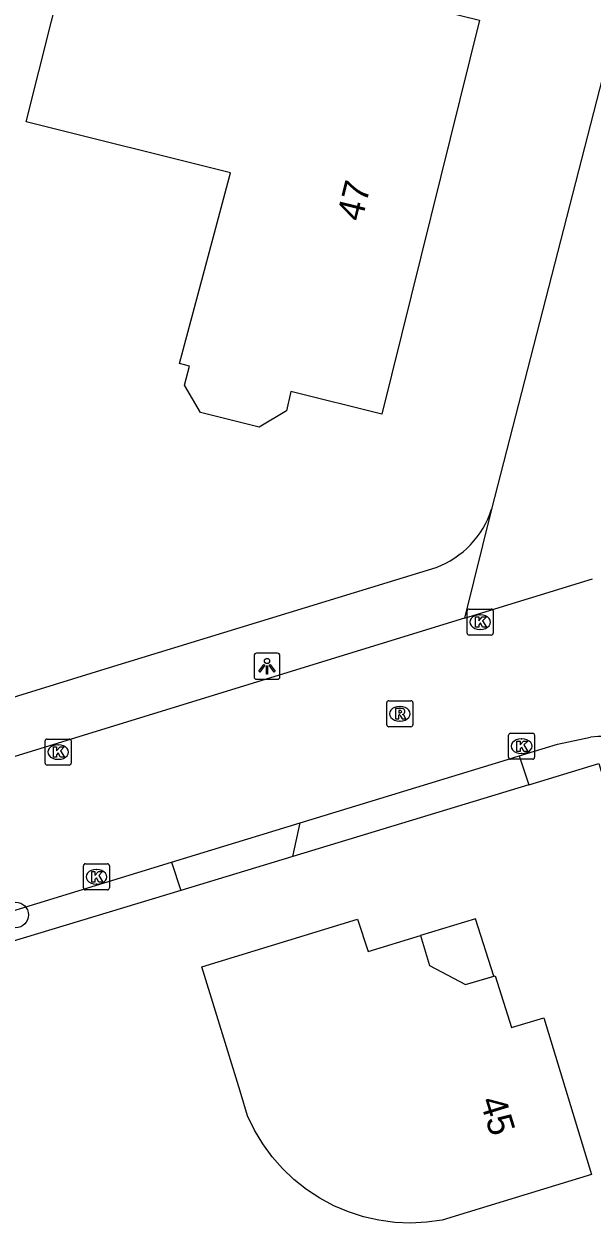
# Model space of a CAD drawing. Extents: x 157321 to 158827, y 386650 to 388532.
# Drawn here: x 158167.69 to 158189.5, y 387527.12 to 387573.17 of the extents above; entities that cross this region are included whole.
import ezdxf

# ---------------------------------------------------------------- set-up
doc = ezdxf.new("R2010")
doc.units = 0
for name, color, linetype in [('IMGEO_Berm_groen', 7, 'Continuous'), ('IMGEO_Boom', 7, 'Continuous'), ('IMGEO_Groenvoorziening', 7, 'Continuous'), ('IMGEO_Kolk', 7, 'Continuous'), ('IMGEO_Lichtpunt', 7, 'Continuous'), ('IMGEO_Pand', 7, 'Continuous'), ('IMGEO_Pand_nummerreeks', 7, 'Continuous'), ('IMGEO_Pand_overbouw', 7, 'Continuous'), ('IMGEO_Rijbaan_lokaal_gesloten', 7, 'Continuous'), ('IMGEO_Rioolput', 7, 'Continuous'), ('IMGEO_Voetpad_open', 7, 'Continuous')]:
    doc.layers.add(name, color=color, linetype=linetype)

msp = doc.modelspace()

# ---------------------------------------------------------------- linework, layer by layer
at = {"layer": 'IMGEO_Berm_groen'}
for points in [[(158187.075, 387543.95), (158178.02, 387541.205)], [(158173.708, 387539.898), (158162.145, 387536.393)]]:
    msp.add_lwpolyline(points, dxfattribs=at)
at = {"layer": 'IMGEO_Boom'}
msp.add_circle((158167.374, 387538.954), 0.489, dxfattribs=at)
at = {"layer": 'IMGEO_Groenvoorziening'}
msp.add_lwpolyline([(158159.693, 387544.98), (158170.968, 387548.452), (158183.516, 387552.302)], dxfattribs=at)
msp.add_arc((158182.299, 387555.596), 3.511, 290.2725, 342.381, dxfattribs=at)
at = {"layer": 'IMGEO_Kolk'}
for p, q in [((158184.708, 387549.776), (158184.708, 387550.628)), ((158184.783, 387550.702), (158185.635, 387550.702)), ((158185.196, 387550.482), (158185.221, 387550.482)), ((158185.709, 387550.628), (158185.709, 387549.776)), ((158185.219, 387549.922), (158185.194, 387549.922)), ((158185.635, 387549.702), (158184.783, 387549.702)), ((158168.576, 387545.71), (158169.428, 387545.71)), ((158186.298, 387545.008), (158186.298, 387545.86)), ((158186.373, 387545.934), (158187.225, 387545.934)), ((158186.786, 387545.714), (158186.811, 387545.714)), ((158187.299, 387545.86), (158187.299, 387545.008)), ((158168.501, 387544.784), (158168.501, 387545.636)), ((158168.989, 387545.49), (158169.014, 387545.49)), ((158169.502, 387545.636), (158169.502, 387544.784)), ((158169.012, 387544.93), (158168.987, 387544.93)), ((158187.225, 387544.934), (158186.373, 387544.934)), ((158186.809, 387545.154), (158186.784, 387545.154)), ((158169.428, 387544.71), (158168.576, 387544.71)), ((158169.972, 387539.992), (158169.972, 387540.844)), ((158170.047, 387540.918), (158170.899, 387540.918)), ((158170.46, 387540.698), (158170.485, 387540.698)), ((158170.973, 387540.844), (158170.973, 387539.992)), ((158170.899, 387539.918), (158170.047, 387539.918)), ((158170.483, 387540.138), (158170.458, 387540.138))]:
    msp.add_line(p, q, dxfattribs=at)
for points in [[(158184.708, 387549.776), (158184.708, 387550.628)], [(158184.783, 387550.702), (158185.635, 387550.702)], [(158185.029, 387550.402), (158185.152, 387550.402), (158185.152, 387550.251), (158185.282, 387550.402), (158185.446, 387550.402), (158185.3, 387550.251), (158185.453, 387550.002), (158185.301, 387550.002), (158185.216, 387550.166), (158185.152, 387550.099), (158185.152, 387550.002), (158185.029, 387550.002), (158185.029, 387550.402)], [(158185.709, 387550.628), (158185.709, 387549.776)], [(158185.635, 387549.702), (158184.783, 387549.702)], [(158168.576, 387545.71), (158169.428, 387545.71)], [(158186.298, 387545.008), (158186.298, 387545.86)], [(158186.373, 387545.934), (158187.225, 387545.934)], [(158187.299, 387545.86), (158187.299, 387545.008)], [(158168.501, 387544.784), (158168.501, 387545.636)], [(158168.822, 387545.41), (158168.945, 387545.41), (158168.945, 387545.259), (158169.075, 387545.41), (158169.239, 387545.41), (158169.093, 387545.259), (158169.246, 387545.01), (158169.094, 387545.01), (158169.009, 387545.174), (158168.945, 387545.107), (158168.945, 387545.01), (158168.822, 387545.01), (158168.822, 387545.41)], [(158169.502, 387545.636), (158169.502, 387544.784)], [(158186.619, 387545.634), (158186.742, 387545.634), (158186.742, 387545.483), (158186.872, 387545.634), (158187.036, 387545.634), (158186.89, 387545.483), (158187.043, 387545.234), (158186.891, 387545.234), (158186.806, 387545.398), (158186.742, 387545.331), (158186.742, 387545.234), (158186.619, 387545.234), (158186.619, 387545.634)], [(158187.225, 387544.934), (158186.373, 387544.934)], [(158169.428, 387544.71), (158168.576, 387544.71)], [(158169.972, 387539.992), (158169.972, 387540.844)], [(158170.047, 387540.918), (158170.899, 387540.918)], [(158170.293, 387540.618), (158170.416, 387540.618), (158170.416, 387540.467), (158170.546, 387540.618), (158170.71, 387540.618), (158170.564, 387540.467), (158170.717, 387540.218), (158170.565, 387540.218), (158170.48, 387540.382), (158170.416, 387540.315), (158170.416, 387540.218), (158170.293, 387540.218), (158170.293, 387540.618)], [(158170.973, 387540.844), (158170.973, 387539.992)], [(158170.899, 387539.918), (158170.047, 387539.918)]]:
    msp.add_lwpolyline(points, dxfattribs=at)
for centre, start, end in [((158184.785, 387550.626), 91.552, 178.448), ((158184.785, 387550.626), 91.552, 178.448), ((158185.633, 387550.626), 1.552, 88.448), ((158185.633, 387550.626), 1.552, 88.448), ((158184.785, 387549.778), 181.552, 268.448), ((158184.785, 387549.778), 181.552, 268.448), ((158185.633, 387549.778), 271.552, 358.448), ((158185.633, 387549.778), 271.552, 358.448), ((158168.578, 387545.634), 91.552, 178.448), ((158168.578, 387545.634), 91.552, 178.448), ((158169.426, 387545.634), 1.552, 88.448), ((158169.426, 387545.634), 1.552, 88.448), ((158186.375, 387545.858), 91.552, 178.448), ((158186.375, 387545.858), 91.552, 178.448), ((158187.223, 387545.858), 1.552, 88.448), ((158187.223, 387545.858), 1.552, 88.448), ((158168.578, 387544.786), 181.552, 268.448), ((158168.578, 387544.786), 181.552, 268.448), ((158169.426, 387544.786), 271.552, 358.448), ((158169.426, 387544.786), 271.552, 358.448), ((158186.375, 387545.01), 181.552, 268.448), ((158186.375, 387545.01), 181.552, 268.448), ((158187.223, 387545.01), 271.552, 358.448), ((158187.223, 387545.01), 271.552, 358.448), ((158170.049, 387540.842), 91.552, 178.448), ((158170.049, 387540.842), 91.552, 178.448), ((158170.897, 387540.842), 1.552, 88.448), ((158170.897, 387540.842), 1.552, 88.448), ((158170.049, 387539.994), 181.552, 268.448), ((158170.049, 387539.994), 181.552, 268.448), ((158170.897, 387539.994), 271.552, 358.448), ((158170.897, 387539.994), 271.552, 358.448)]:
    msp.add_arc(centre, 0.0765, start, end, dxfattribs=at)
for centre, major_axis, ratio, start_param, end_param in [((158185.195, 387550.202), (-0.387, 0.002), 0.722429, 4.712389, 7.853982), ((158185.22, 387550.202), (-0.39, 0.002), 0.717154, 1.570796, 4.712389), ((158186.785, 387545.434), (-0.387, 0.002), 0.722429, 4.712389, 7.853982), ((158186.81, 387545.434), (-0.39, 0.002), 0.717154, 1.570796, 4.712389), ((158168.988, 387545.21), (-0.387, 0.002), 0.722429, 4.712389, 7.853982), ((158169.013, 387545.21), (-0.39, 0.002), 0.717154, 1.570796, 4.712389), ((158170.459, 387540.418), (-0.387, 0.002), 0.722429, 4.712389, 7.853982), ((158170.484, 387540.418), (-0.39, 0.002), 0.717154, 1.570796, 4.712389)]:
    msp.add_ellipse(centre, major_axis=major_axis, ratio=ratio, start_param=start_param, end_param=end_param, dxfattribs=at)
at = {"layer": 'IMGEO_Lichtpunt'}
for p, q in [((158176.524, 387548.909), (158176.524, 387548.102)), ((158176.524, 387548.909), (158176.524, 387548.102)), ((158177.426, 387549.004), (158176.618, 387549.004)), ((158177.426, 387549.004), (158176.618, 387549.004)), ((158177.52, 387548.102), (158177.52, 387548.909)), ((158177.52, 387548.102), (158177.52, 387548.909)), ((158176.618, 387548.008), (158177.426, 387548.008)), ((158176.618, 387548.008), (158177.426, 387548.008))]:
    msp.add_line(p, q, dxfattribs=at)
for points in [[(158176.898, 387548.573), (158176.937, 387548.545), (158176.749, 387548.283), (158176.711, 387548.31), (158176.898, 387548.573)], [(158177, 387548.525), (158177.047, 387548.525), (158177.047, 387548.203), (158177, 387548.203), (158177, 387548.525)], [(158177.11, 387548.545), (158177.148, 387548.572), (158177.335, 387548.31), (158177.296, 387548.282), (158177.11, 387548.545)]]:
    msp.add_lwpolyline(points, dxfattribs=at)
msp.add_circle((158177.023, 387548.707), 0.0994, dxfattribs=at)
for centre, start, end in [((158176.618, 387548.909), 90, 180), ((158176.618, 387548.909), 90, 180), ((158177.426, 387548.909), 0, 90), ((158177.426, 387548.909), 0, 90), ((158176.618, 387548.102), 180, 270), ((158176.618, 387548.102), 180, 270), ((158177.426, 387548.102), 270, 0), ((158177.426, 387548.102), 270, 360)]:
    msp.add_arc(centre, 0.0946, start, end, dxfattribs=at)
at = {"layer": 'IMGEO_Pand'}
for points in [[(158185.18, 387573.313), (158181.432, 387558.18), (158177.94, 387559.05), (158177.77, 387558.31), (158176.72, 387557.69), (158174.47, 387558.25), (158173.852, 387559.303), (158174.046, 387560.027), (158173.66, 387560.13), (158174.952, 387564.961), (158175.62, 387567.46), (158167.77, 387569.41), (158169.72, 387577.16), (158180.328, 387574.52), (158185.18, 387573.313)], [(158183.75, 387527.238), (158183.146, 387527.153), (158182.536, 387527.123), (158181.927, 387527.148), (158181.322, 387527.228), (158180.726, 387527.362), (158180.146, 387527.549), (158179.584, 387527.787), (158179.046, 387528.075), (158178.536, 387528.41), (158178.058, 387528.79), (158177.617, 387529.211), (158177.215, 387529.67), (158176.856, 387530.164), (158176.543, 387530.687), (158176.278, 387531.237), (158175.986, 387532.186), (158174.515, 387536.964), (158180.501, 387538.786), (158180.902, 387537.552), (158182.915, 387538.16), (158183.266, 387537.019), (158184.645, 387536.277), (158185.784, 387536.618), (158186.417, 387534.63), (158187.649, 387534.999), (158189.488, 387528.989), (158184.706, 387527.53), (158183.75, 387527.238)]]:
    msp.add_lwpolyline(points, dxfattribs=at)
at = {"layer": 'IMGEO_Pand_overbouw'}
msp.add_lwpolyline([(158185.035, 387538.8), (158182.915, 387538.16), (158183.266, 387537.019), (158184.645, 387536.277), (158185.734, 387536.603)], close=True, dxfattribs=at)
at = {"layer": 'IMGEO_Rijbaan_lokaal_gesloten'}
for points in [[(158184.611, 387550.346), (158189.519, 387551.86)], [(158184.611, 387550.346), (158160.34, 387542.889)], [(158186.703, 387545.065), (158188.18, 387545.517), (158189.451, 387545.783)], [(158178.293, 387542.489), (158186.254, 387544.927), (158186.703, 387545.065)], [(158173.35, 387540.975), (158178.293, 387542.489)], [(158161.872, 387537.458), (158173.35, 387540.975)]]:
    msp.add_lwpolyline(points, dxfattribs=at)
msp.add_arc((158190.015, 387539.911), 5.899, 51.211, 95.4892, dxfattribs=at)
at = {"layer": 'IMGEO_Rioolput'}
for p, q in [((158181.623, 387546.255), (158181.623, 387547.107)), ((158181.698, 387547.181), (158182.55, 387547.181)), ((158182.624, 387547.107), (158182.624, 387546.255)), ((158182.111, 387546.961), (158182.136, 387546.961)), ((158182.55, 387546.181), (158181.698, 387546.181)), ((158182.134, 387546.401), (158182.109, 387546.401))]:
    msp.add_line(p, q, dxfattribs=at)
for points in [[(158181.623, 387546.255), (158181.623, 387547.107)], [(158181.698, 387547.181), (158182.55, 387547.181)], [(158182.624, 387547.107), (158182.624, 387546.255)], [(158182.212, 387546.879), (158181.96, 387546.881), (158181.96, 387546.481)], [(158181.96, 387546.481), (158182.084, 387546.481), (158182.084, 387546.643), (158182.095, 387546.643)], [(158182.138, 387546.8), (158182.084, 387546.8), (158182.084, 387546.719)], [(158182.084, 387546.719), (158182.136, 387546.719)], [(158182.142, 387546.614), (158182.213, 387546.481), (158182.353, 387546.481), (158182.288, 387546.607)], [(158182.55, 387546.181), (158181.698, 387546.181)]]:
    msp.add_lwpolyline(points, dxfattribs=at)
for centre, radius, start, end in [((158181.7, 387547.105), 0.0765, 91.552, 178.448), ((158181.7, 387547.105), 0.0765, 91.552, 178.448), ((158182.548, 387547.105), 0.0765, 1.552, 88.448), ((158182.548, 387547.105), 0.0765, 1.552, 88.448), ((158182.094, 387546.59), 0.0533, 26.0293, 88.6989), ((158182.12, 387546.908), 0.19, 274.7715, 282.9687), ((158182.144, 387546.704), 0.0964, 77.0061, 93.1865), ((158182.158, 387546.761), 0.0378, 276.6634, 79.6772), ((158182.211, 387546.769), 0.109, 350.3612, 89.416), ((158182.209, 387546.769), 0.112, 277.5842, 350.9817), ((158182.193, 387546.554), 0.108, 29.5134, 73.7905), ((158181.7, 387546.257), 0.0765, 181.552, 268.448), ((158181.7, 387546.257), 0.0765, 181.552, 268.448), ((158182.548, 387546.257), 0.0765, 271.552, 358.448), ((158182.548, 387546.257), 0.0765, 271.552, 358.448)]:
    msp.add_arc(centre, radius, start, end, dxfattribs=at)
for centre, major_axis, ratio, start_param, end_param in [((158182.11, 387546.681), (-0.387, 0.002), 0.722429, 4.712389, 7.853982), ((158182.135, 387546.681), (-0.39, 0.002), 0.717154, 1.570796, 4.712389)]:
    msp.add_ellipse(centre, major_axis=major_axis, ratio=ratio, start_param=start_param, end_param=end_param, dxfattribs=at)
at = {"layer": 'IMGEO_Voetpad_open'}
for points in [[(158194.441, 387591.886), (158194.376, 387591.558), (158193.831, 387588.963), (158190.599, 387573.803), (158185.646, 387554.533)], [(158185.646, 387554.533), (158184.611, 387550.346)], [(158186.703, 387545.065), (158187.075, 387543.95)], [(158187.075, 387543.95), (158189.759, 387544.764), (158194.95, 387527.605)], [(158178.02, 387541.205), (158178.293, 387542.489)], [(158178.02, 387541.205), (158173.708, 387539.898)], [(158173.35, 387540.975), (158173.708, 387539.898)]]:
    msp.add_lwpolyline(points, dxfattribs=at)

# ---------------------------------------------------------------- texts
at = {"layer": 'IMGEO_Pand_nummerreeks'}
for s, rotation, p in [('47', 76.0894, (158180.661, 387565.551)), ('45', 287.0109, (158185.189, 387531.825))]:
    msp.add_text(s, height=1, rotation=rotation, dxfattribs=at).set_placement(p)

doc.saveas('drawing.dxf')
